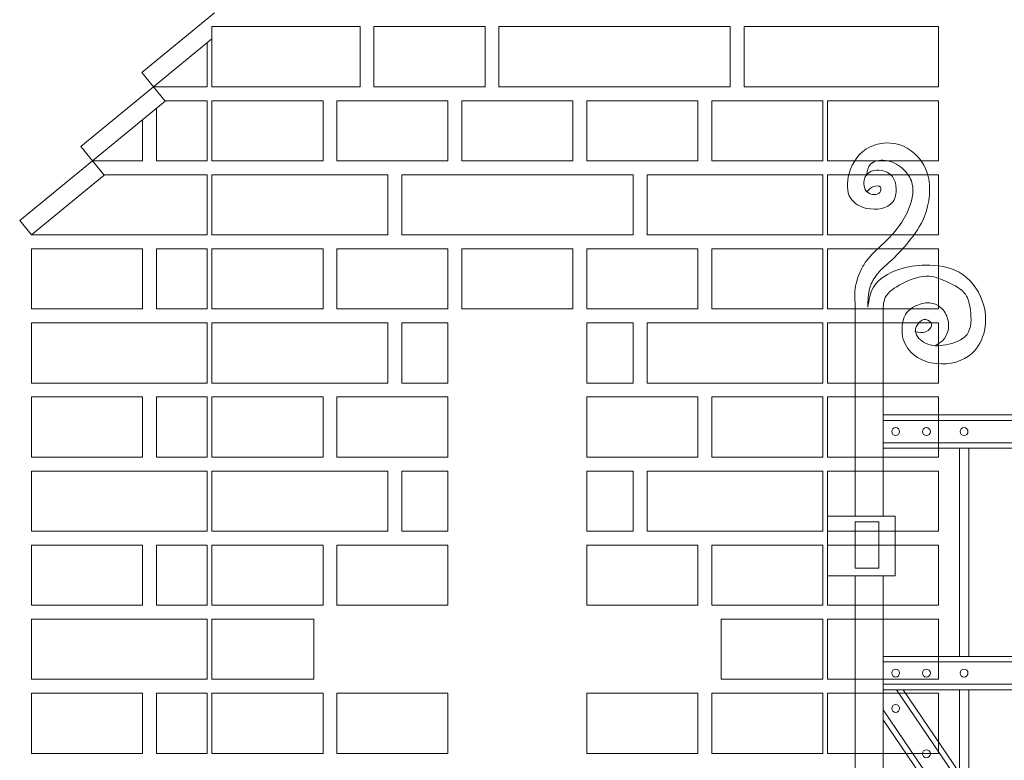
# Model space of a CAD drawing. Header units: millimetres. Extents: x 6567289036 to 6568990308, y 5976640423 to 5977332400.
# Tile 316 of 334: x 6568953687 to 6568954751, y 5976947097 to 5976947897. Entities that reach past the tile are written whole.
import ezdxf

# ---------------------------------------------------------------- set-up
doc = ezdxf.new("R2010")
doc.units = ezdxf.units.MM
doc.layers.add('INWENTARYZACJA', color=7, linetype='Continuous', lineweight=13)

# ---------------------------------------------------------------- blocks, each defined once
blk = doc.blocks.new('furtka')
at = {"layer": 'INWENTARYZACJA', "color": 3}
for p, q in [((6568944550.342835, 5976947552.339586), (6568944550.342835, 5976947778.746065)), ((6568944580.342835, 5976947552.339586), (6568944580.342835, 5976947771.12552)), ((6568944580.342835, 5976947661.732553), (6568945735.342835, 5976947661.732553)), ((6568944580.342835, 5976947655.732553), (6568945735.342835, 5976947655.732553)), ((6568944580.342835, 5976947631.542539), (6568945735.342835, 5976947631.54254)), ((6568944580.342835, 5976947625.542539), (6568945735.342835, 5976947625.542539)), ((6568944662.842836, 5976947400.834135), (6568944662.842836, 5976947625.542539)), ((6568944672.842836, 5976947400.834135), (6568944672.842836, 5976947625.542539)), ((6568944520.342835, 5976947487.842976), (6568944520.342835, 5976947552.339586)), ((6568944520.342835, 5976947552.339586), (6568944550.342835, 5976947552.339586)), ((6568944550.342835, 5976947552.339586), (6568944580.342835, 5976947552.339586)), ((6568944550.342835, 5976947496.09007), (6568944550.342835, 5976947546.09007)), ((6568944550.342835, 5976947546.09007), (6568944575.893996, 5976947546.09007)), ((6568944575.893996, 5976947546.09007), (6568944575.893996, 5976947496.09007)), ((6568944593.342835, 5976947552.339586), (6568944593.342835, 5976947487.842976)), ((6568944575.893996, 5976947496.09007), (6568944550.342835, 5976947496.09007)), ((6568944550.342835, 5976947487.842976), (6568944520.342835, 5976947487.842976)), ((6568944580.342835, 5976947487.842976), (6568944550.342835, 5976947487.842976)), ((6568944550.342835, 5976947487.842976), (6568944550.342835, 5976945081.026243)), ((6568944580.342835, 5976945081.026243), (6568944580.342835, 5976947487.842976)), ((6568944593.342835, 5976947487.842976), (6568944580.342835, 5976947487.842976)), ((6568944580.342835, 5976947400.834135), (6568945735.342835, 5976947400.834136)), ((6568944580.342835, 5976947394.834135), (6568945735.342835, 5976947394.834136)), ((6568944580.342835, 5976947370.644121), (6568945735.342835, 5976947370.644121)), ((6568944580.342835, 5976947364.644121), (6568945735.342835, 5976947364.644121)), ((6568944594.958342, 5976947364.644121), (6568945113.460679, 5976946600.329085)), ((6568944602.208693, 5976947364.644121), (6568945115.224824, 5976946608.416206)), ((6568944662.842837, 5976947275.264413), (6568944662.842836, 5976947364.644121)), ((6568944672.842837, 5976947260.523591), (6568944672.842836, 5976947364.644121)), ((6568944580.342835, 5976947343.099666), (6568945127.859123, 5976946536.015682)), ((6568944580.342835, 5976947332.41205), (6568945124.378041, 5976946530.459468))]:
    blk.add_line(p, q, dxfattribs=at)
blk.add_lwpolyline([(6568944580.342835, 5976947552.339586), (6568944593.342835, 5976947552.339586)], dxfattribs=at)
for centre in [(6568944593.945244, 5976947643.637546), (6568944627.189673, 5976947643.637546), (6568944667.842836, 5976947643.637546), (6568944593.945244, 5976947382.739128), (6568944627.189673, 5976947382.739128), (6568944667.842836, 5976947382.739128), (6568944593.945244, 5976947344.566934), (6568944627.189673, 5976947295.588034)]:
    blk.add_circle(centre, 4.251894, dxfattribs=at)
for points in [[(6568944563.982607, 5976947778.174853), (6568944566.057988, 5976947799.054241), (6568944574.206119, 5976947813.94344), (6568944590.737159, 5976947829.99138), (6568944607.99853, 5976947848.524904), (6568944624.776625, 5976947875.340702), (6568944630.397135, 5976947899.042116), (6568944628.36333, 5976947922.085919), (6568944601.592691, 5976947952.138064), (6568944565.747403, 5976947950.944511), (6568944543.64283, 5976947922.299414), (6568944545.435074, 5976947895.444625), (6568944562.760308, 5976947884.702705), (6568944590.839102, 5976947891.86398), (6568944594.391128, 5976947906.538979), (6568944590.41616, 5976947919.1516), (6568944573.34725, 5976947925.925038), (6568944563.059146, 5976947921.720831), (6568944560.253308, 5976947907.239684), (6568944565.631164, 5976947900.69981), (6568944577.556038, 5976947903.269055), (6568944577.59315, 5976947907.503102), (6568944570.161045, 5976947908.184622), (6568944563.137929, 5976947902.806077)], [(6568944562.30683, 5976947920.825214), (6568944566.704, 5976947932.409634), (6568944582.814253, 5976947936.526383), (6568944601.172465, 5976947927.918629), (6568944610.913522, 5976947914.445615), (6568944608.665593, 5976947885.628324), (6568944581.263882, 5976947847.313194), (6568944562.076797, 5976947827.547994), (6568944555.639787, 5976947816.309785), (6568944550.022274, 5976947795.41152), (6568944550.342835, 5976947778.746065)], [(6568944636.605258, 5976947736.387843), (6568944644.944405, 5976947742.052845), (6568944650.286552, 5976947751.79752), (6568944650.286552, 5976947764.790415), (6568944642.389429, 5976947777.783324), (6568944630.776034, 5976947782.655662), (6568944614.749528, 5976947778.943403), (6568944605.803477, 5976947771.910711), (6568944600.974041, 5976947756.324897), (6568944602.088517, 5976947743.336725), (6568944615.090816, 5976947725.524359), (6568944638.494961, 5976947716.989275), (6568944676.387351, 5976947728.122003), (6568944689.929736, 5976947752.724433), (6568944687.553051, 5976947784.775009), (6568944662.597724, 5976947815.638535), (6568944626.353091, 5976947823.35441), (6568944597.238573, 5976947818.606182), (6568944569.906562, 5976947799.61324), (6568944563.982607, 5976947778.174853)], [(6568944580.342835, 5976947771.12552), (6568944582.716648, 5976947788.317031), (6568944600.520291, 5976947803.137297), (6568944630.193061, 5976947811.436653), (6568944650.370517, 5976947804.91573), (6568944669.361082, 5976947791.873898), (6568944674.702168, 5976947774.682387), (6568944671.141434, 5976947748.598708), (6568944647.996704, 5976947737.33531), (6568944626.038865, 5976947739.113744), (6568944615.356691, 5976947752.155576), (6568944618.917396, 5976947761.047729), (6568944626.632326, 5976947764.604596), (6568944632.566874, 5976947759.862122), (6568944629.006139, 5976947752.748386), (6568944617.730505, 5976947750.969954), (6568944614.76323, 5976947751.562764)]]:
    blk.add_spline(points, degree=3, dxfattribs=at)

msp = doc.modelspace()

# ---------------------------------------------------------------- linework, layer by layer
at = {"layer": 'INWENTARYZACJA'}
for p, q in [((6568953819.14634, 5976947840.003947), (6568953897.802677, 5976947904.54248)), ((6568953831.832673, 5976947824.54248), (6568953894.892664, 5976947876.284011)), ((6568953831.832673, 5976947824.54248), (6568953819.14634, 5976947840.003947)), ((6568953819.14634, 5976947840.003947), (6568953819.14634, 5976947840.003947)), ((6568953753.176336, 5976947760.003947), (6568953831.832673, 5976947824.54248)), ((6568953831.832673, 5976947824.54248), (6568953844.519005, 5976947809.081012)), ((6568953765.862668, 5976947744.54248), (6568953844.519005, 5976947809.081012)), ((6568953765.862668, 5976947744.54248), (6568953753.176336, 5976947760.003947)), ((6568953765.862668, 5976947744.54248), (6568953687.206331, 5976947680.003947)), ((6568953765.862668, 5976947744.54248), (6568953778.549001, 5976947729.081012)), ((6568953699.892664, 5976947664.54248), (6568953778.549001, 5976947729.081012)), ((6568953699.892664, 5976947664.54248), (6568953687.206331, 5976947680.003947))]:
    msp.add_line(p, q, dxfattribs=at)
for points in [[(6568953894.892664, 5976947824.54248), (6568954054.892664, 5976947824.54248), (6568954054.892664, 5976947889.54248), (6568953894.892664, 5976947889.54248), (6568953894.892664, 5976947824.54248)], [(6568953894.892664, 5976947824.54248), (6568954054.892664, 5976947824.54248), (6568954054.892664, 5976947889.54248), (6568953894.892664, 5976947889.54248), (6568953894.892664, 5976947824.54248)], [(6568954069.892664, 5976947824.54248), (6568954069.892664, 5976947889.54248), (6568954189.892664, 5976947889.54248), (6568954189.892664, 5976947824.54248), (6568954069.892664, 5976947824.54248)], [(6568954069.892664, 5976947824.54248), (6568954069.892664, 5976947889.54248), (6568954189.892664, 5976947889.54248), (6568954189.892664, 5976947824.54248), (6568954069.892664, 5976947824.54248)], [(6568954204.892664, 5976947824.54248), (6568954454.892664, 5976947824.54248), (6568954454.892664, 5976947889.54248), (6568954204.892664, 5976947889.54248), (6568954204.892664, 5976947824.54248)], [(6568954204.892664, 5976947824.54248), (6568954454.892664, 5976947824.54248), (6568954454.892664, 5976947889.54248), (6568954204.892664, 5976947889.54248), (6568954204.892664, 5976947824.54248)], [(6568954469.892664, 5976947824.54248), (6568954679.892664, 5976947824.54248), (6568954679.892664, 5976947889.54248), (6568954469.892664, 5976947889.54248), (6568954469.892664, 5976947824.54248)], [(6568954469.892664, 5976947824.54248), (6568954679.892664, 5976947824.54248), (6568954679.892664, 5976947889.54248), (6568954469.892664, 5976947889.54248), (6568954469.892664, 5976947824.54248)], [(6568953894.892664, 5976947744.54248), (6568953894.892664, 5976947809.54248), (6568954014.892664, 5976947809.54248), (6568954014.892664, 5976947744.54248), (6568953894.892664, 5976947744.54248)], [(6568953894.892664, 5976947744.54248), (6568953894.892664, 5976947809.54248), (6568954014.892664, 5976947809.54248), (6568954014.892664, 5976947744.54248), (6568953894.892664, 5976947744.54248)], [(6568954029.892664, 5976947744.54248), (6568954029.892664, 5976947809.54248), (6568954149.892664, 5976947809.54248), (6568954149.892664, 5976947744.54248), (6568954029.892664, 5976947744.54248)], [(6568954029.892664, 5976947744.54248), (6568954029.892664, 5976947809.54248), (6568954149.892664, 5976947809.54248), (6568954149.892664, 5976947744.54248), (6568954029.892664, 5976947744.54248)], [(6568954164.892664, 5976947744.54248), (6568954164.892664, 5976947809.54248), (6568954284.892664, 5976947809.54248), (6568954284.892664, 5976947744.54248), (6568954164.892664, 5976947744.54248)], [(6568954164.892664, 5976947744.54248), (6568954164.892664, 5976947809.54248), (6568954284.892664, 5976947809.54248), (6568954284.892664, 5976947744.54248), (6568954164.892664, 5976947744.54248)], [(6568954299.892664, 5976947744.54248), (6568954299.892664, 5976947809.54248), (6568954419.892664, 5976947809.54248), (6568954419.892664, 5976947744.54248), (6568954299.892664, 5976947744.54248)], [(6568954299.892664, 5976947744.54248), (6568954299.892664, 5976947809.54248), (6568954419.892664, 5976947809.54248), (6568954419.892664, 5976947744.54248), (6568954299.892664, 5976947744.54248)], [(6568954434.892664, 5976947744.54248), (6568954434.892664, 5976947809.54248), (6568954554.892664, 5976947809.54248), (6568954554.892664, 5976947744.54248), (6568954434.892664, 5976947744.54248)], [(6568954434.892664, 5976947744.54248), (6568954434.892664, 5976947809.54248), (6568954554.892664, 5976947809.54248), (6568954554.892664, 5976947744.54248), (6568954434.892664, 5976947744.54248)], [(6568954679.892664, 5976947744.54248), (6568954679.892664, 5976947809.54248), (6568954559.892664, 5976947809.54248), (6568954559.892664, 5976947744.54248), (6568954679.892664, 5976947744.54248)], [(6568953894.892664, 5976947664.54248), (6568954084.892664, 5976947664.54248), (6568954084.892664, 5976947729.54248), (6568953894.892664, 5976947729.54248), (6568953894.892664, 5976947664.54248)], [(6568953894.892664, 5976947664.54248), (6568954084.892664, 5976947664.54248), (6568954084.892664, 5976947729.54248), (6568953894.892664, 5976947729.54248), (6568953894.892664, 5976947664.54248)], [(6568954099.892664, 5976947664.54248), (6568954349.892664, 5976947664.54248), (6568954349.892664, 5976947729.54248), (6568954099.892664, 5976947729.54248), (6568954099.892664, 5976947664.54248)], [(6568954099.892664, 5976947664.54248), (6568954349.892664, 5976947664.54248), (6568954349.892664, 5976947729.54248), (6568954099.892664, 5976947729.54248), (6568954099.892664, 5976947664.54248)], [(6568954554.892664, 5976947664.54248), (6568954364.892664, 5976947664.54248), (6568954364.892664, 5976947729.54248), (6568954554.892664, 5976947729.54248), (6568954554.892664, 5976947664.54248)], [(6568954554.892664, 5976947664.54248), (6568954364.892664, 5976947664.54248), (6568954364.892664, 5976947729.54248), (6568954554.892664, 5976947729.54248), (6568954554.892664, 5976947664.54248)], [(6568953894.892664, 5976947584.54248), (6568953894.892664, 5976947649.54248), (6568954014.892664, 5976947649.54248), (6568954014.892664, 5976947584.54248), (6568953894.892664, 5976947584.54248)], [(6568953894.892664, 5976947584.54248), (6568953894.892664, 5976947649.54248), (6568954014.892664, 5976947649.54248), (6568954014.892664, 5976947584.54248), (6568953894.892664, 5976947584.54248)], [(6568954029.892664, 5976947584.54248), (6568954029.892664, 5976947649.54248), (6568954149.892664, 5976947649.54248), (6568954149.892664, 5976947584.54248), (6568954029.892664, 5976947584.54248)], [(6568954029.892664, 5976947584.54248), (6568954029.892664, 5976947649.54248), (6568954149.892664, 5976947649.54248), (6568954149.892664, 5976947584.54248), (6568954029.892664, 5976947584.54248)], [(6568954164.892664, 5976947584.54248), (6568954164.892664, 5976947649.54248), (6568954284.892664, 5976947649.54248), (6568954284.892664, 5976947584.54248), (6568954164.892664, 5976947584.54248)], [(6568954164.892664, 5976947584.54248), (6568954164.892664, 5976947649.54248), (6568954284.892664, 5976947649.54248), (6568954284.892664, 5976947584.54248), (6568954164.892664, 5976947584.54248)], [(6568954299.892664, 5976947584.54248), (6568954299.892664, 5976947649.54248), (6568954419.892664, 5976947649.54248), (6568954419.892664, 5976947584.54248), (6568954299.892664, 5976947584.54248)], [(6568954299.892664, 5976947584.54248), (6568954299.892664, 5976947649.54248), (6568954419.892664, 5976947649.54248), (6568954419.892664, 5976947584.54248), (6568954299.892664, 5976947584.54248)], [(6568954434.892664, 5976947584.54248), (6568954434.892664, 5976947649.54248), (6568954554.892664, 5976947649.54248), (6568954554.892664, 5976947584.54248), (6568954434.892664, 5976947584.54248)], [(6568954434.892664, 5976947584.54248), (6568954434.892664, 5976947649.54248), (6568954554.892664, 5976947649.54248), (6568954554.892664, 5976947584.54248), (6568954434.892664, 5976947584.54248)], [(6568953894.892664, 5976947504.54248), (6568954084.892664, 5976947504.54248), (6568954084.892664, 5976947569.54248), (6568953894.892664, 5976947569.54248), (6568953894.892664, 5976947504.54248)], [(6568953894.892664, 5976947504.54248), (6568954084.892664, 5976947504.54248), (6568954084.892664, 5976947569.54248), (6568953894.892664, 5976947569.54248), (6568953894.892664, 5976947504.54248)], [(6568954099.892664, 5976947504.54248), (6568954099.892664, 5976947569.54248), (6568954149.892664, 5976947569.54248), (6568954149.892664, 5976947504.54248), (6568954099.892664, 5976947504.54248)], [(6568954099.892664, 5976947504.54248), (6568954099.892664, 5976947569.54248), (6568954149.892664, 5976947569.54248), (6568954149.892664, 5976947504.54248), (6568954099.892664, 5976947504.54248)], [(6568954349.892664, 5976947504.54248), (6568954349.892664, 5976947569.54248), (6568954299.892664, 5976947569.54248), (6568954299.892664, 5976947504.54248), (6568954349.892664, 5976947504.54248)], [(6568954349.892664, 5976947504.54248), (6568954349.892664, 5976947569.54248), (6568954299.892664, 5976947569.54248), (6568954299.892664, 5976947504.54248), (6568954349.892664, 5976947504.54248)], [(6568954554.892664, 5976947504.54248), (6568954364.892664, 5976947504.54248), (6568954364.892664, 5976947569.54248), (6568954554.892664, 5976947569.54248), (6568954554.892664, 5976947504.54248)], [(6568954554.892664, 5976947504.54248), (6568954364.892664, 5976947504.54248), (6568954364.892664, 5976947569.54248), (6568954554.892664, 5976947569.54248), (6568954554.892664, 5976947504.54248)], [(6568953894.892664, 5976947424.54248), (6568953894.892664, 5976947489.54248), (6568954014.892664, 5976947489.54248), (6568954014.892664, 5976947424.54248), (6568953894.892664, 5976947424.54248)], [(6568953894.892664, 5976947424.54248), (6568953894.892664, 5976947489.54248), (6568954014.892664, 5976947489.54248), (6568954014.892664, 5976947424.54248), (6568953894.892664, 5976947424.54248)], [(6568954029.892664, 5976947424.54248), (6568954029.892664, 5976947489.54248), (6568954149.892664, 5976947489.54248), (6568954149.892664, 5976947424.54248), (6568954029.892664, 5976947424.54248)], [(6568954029.892664, 5976947424.54248), (6568954029.892664, 5976947489.54248), (6568954149.892664, 5976947489.54248), (6568954149.892664, 5976947424.54248), (6568954029.892664, 5976947424.54248)], [(6568954299.892664, 5976947424.54248), (6568954299.892664, 5976947489.54248), (6568954419.892664, 5976947489.54248), (6568954419.892664, 5976947424.54248), (6568954299.892664, 5976947424.54248)], [(6568954299.892664, 5976947424.54248), (6568954299.892664, 5976947489.54248), (6568954419.892664, 5976947489.54248), (6568954419.892664, 5976947424.54248), (6568954299.892664, 5976947424.54248)], [(6568954434.892664, 5976947424.54248), (6568954434.892664, 5976947489.54248), (6568954554.892664, 5976947489.54248), (6568954554.892664, 5976947424.54248), (6568954434.892664, 5976947424.54248)], [(6568954434.892664, 5976947424.54248), (6568954434.892664, 5976947489.54248), (6568954554.892664, 5976947489.54248), (6568954554.892664, 5976947424.54248), (6568954434.892664, 5976947424.54248)], [(6568953894.892664, 5976947344.54248), (6568954084.892664, 5976947344.54248), (6568954084.892664, 5976947409.54248), (6568953894.892664, 5976947409.54248), (6568953894.892664, 5976947344.54248)], [(6568953894.892664, 5976947344.54248), (6568954084.892664, 5976947344.54248), (6568954084.892664, 5976947409.54248), (6568953894.892664, 5976947409.54248), (6568953894.892664, 5976947344.54248)], [(6568954099.892664, 5976947344.54248), (6568954099.892664, 5976947409.54248), (6568954149.892664, 5976947409.54248), (6568954149.892664, 5976947344.54248), (6568954099.892664, 5976947344.54248)], [(6568954099.892664, 5976947344.54248), (6568954099.892664, 5976947409.54248), (6568954149.892664, 5976947409.54248), (6568954149.892664, 5976947344.54248), (6568954099.892664, 5976947344.54248)], [(6568954349.892664, 5976947344.54248), (6568954349.892664, 5976947409.54248), (6568954299.892664, 5976947409.54248), (6568954299.892664, 5976947344.54248), (6568954349.892664, 5976947344.54248)], [(6568954349.892664, 5976947344.54248), (6568954349.892664, 5976947409.54248), (6568954299.892664, 5976947409.54248), (6568954299.892664, 5976947344.54248), (6568954349.892664, 5976947344.54248)], [(6568954554.892664, 5976947344.54248), (6568954364.892664, 5976947344.54248), (6568954364.892664, 5976947409.54248), (6568954554.892664, 5976947409.54248), (6568954554.892664, 5976947344.54248)], [(6568954554.892664, 5976947344.54248), (6568954364.892664, 5976947344.54248), (6568954364.892664, 5976947409.54248), (6568954554.892664, 5976947409.54248), (6568954554.892664, 5976947344.54248)], [(6568953894.892664, 5976947264.54248), (6568953894.892664, 5976947329.54248), (6568954014.892664, 5976947329.54248), (6568954014.892664, 5976947264.54248), (6568953894.892664, 5976947264.54248)], [(6568953894.892664, 5976947264.54248), (6568953894.892664, 5976947329.54248), (6568954014.892664, 5976947329.54248), (6568954014.892664, 5976947264.54248), (6568953894.892664, 5976947264.54248)], [(6568954029.892664, 5976947264.54248), (6568954029.892664, 5976947329.54248), (6568954149.892664, 5976947329.54248), (6568954149.892664, 5976947264.54248), (6568954029.892664, 5976947264.54248)], [(6568954029.892664, 5976947264.54248), (6568954029.892664, 5976947329.54248), (6568954149.892664, 5976947329.54248), (6568954149.892664, 5976947264.54248), (6568954029.892664, 5976947264.54248)], [(6568954299.892664, 5976947264.54248), (6568954299.892664, 5976947329.54248), (6568954419.892664, 5976947329.54248), (6568954419.892664, 5976947264.54248), (6568954299.892664, 5976947264.54248)], [(6568954299.892664, 5976947264.54248), (6568954299.892664, 5976947329.54248), (6568954419.892664, 5976947329.54248), (6568954419.892664, 5976947264.54248), (6568954299.892664, 5976947264.54248)], [(6568954434.892664, 5976947264.54248), (6568954434.892664, 5976947329.54248), (6568954554.892664, 5976947329.54248), (6568954554.892664, 5976947264.54248), (6568954434.892664, 5976947264.54248)], [(6568954434.892664, 5976947264.54248), (6568954434.892664, 5976947329.54248), (6568954554.892664, 5976947329.54248), (6568954554.892664, 5976947264.54248), (6568954434.892664, 5976947264.54248)], [(6568953894.892664, 5976947184.54248), (6568953894.892664, 5976947249.54248), (6568954004.892664, 5976947249.54248), (6568954004.892664, 5976947184.54248), (6568953894.892664, 5976947184.54248)], [(6568953894.892664, 5976947184.54248), (6568953894.892664, 5976947249.54248), (6568954004.892664, 5976947249.54248), (6568954004.892664, 5976947184.54248), (6568953894.892664, 5976947184.54248)], [(6568954554.892664, 5976947184.54248), (6568954554.892664, 5976947249.54248), (6568954444.892664, 5976947249.54248), (6568954444.892664, 5976947184.54248), (6568954554.892664, 5976947184.54248)], [(6568954554.892664, 5976947184.54248), (6568954554.892664, 5976947249.54248), (6568954444.892664, 5976947249.54248), (6568954444.892664, 5976947184.54248), (6568954554.892664, 5976947184.54248)], [(6568953894.892664, 5976947104.54248), (6568953894.892664, 5976947169.54248), (6568954014.892664, 5976947169.54248), (6568954014.892664, 5976947104.54248), (6568953894.892664, 5976947104.54248)], [(6568953894.892664, 5976947104.54248), (6568953894.892664, 5976947169.54248), (6568954014.892664, 5976947169.54248), (6568954014.892664, 5976947104.54248), (6568953894.892664, 5976947104.54248)], [(6568954029.892664, 5976947104.54248), (6568954029.892664, 5976947169.54248), (6568954149.892664, 5976947169.54248), (6568954149.892664, 5976947104.54248), (6568954029.892664, 5976947104.54248)], [(6568954029.892664, 5976947104.54248), (6568954029.892664, 5976947169.54248), (6568954149.892664, 5976947169.54248), (6568954149.892664, 5976947104.54248), (6568954029.892664, 5976947104.54248)], [(6568954299.892664, 5976947104.54248), (6568954299.892664, 5976947169.54248), (6568954419.892664, 5976947169.54248), (6568954419.892664, 5976947104.54248), (6568954299.892664, 5976947104.54248)], [(6568954299.892664, 5976947104.54248), (6568954299.892664, 5976947169.54248), (6568954419.892664, 5976947169.54248), (6568954419.892664, 5976947104.54248), (6568954299.892664, 5976947104.54248)], [(6568954434.892664, 5976947104.54248), (6568954434.892664, 5976947169.54248), (6568954554.892664, 5976947169.54248), (6568954554.892664, 5976947104.54248), (6568954434.892664, 5976947104.54248)], [(6568954434.892664, 5976947104.54248), (6568954434.892664, 5976947169.54248), (6568954554.892664, 5976947169.54248), (6568954554.892664, 5976947104.54248), (6568954434.892664, 5976947104.54248)]]:
    msp.add_lwpolyline(points, dxfattribs=at)
at = {"layer": 'INWENTARYZACJA', "lineweight": 5}
for points in [[(6568953889.892664, 5976947872.181447), (6568953889.892664, 5976947824.54248), (6568953831.832673, 5976947824.54248)], [(6568953889.892664, 5976947872.181447), (6568953889.892664, 5976947824.54248), (6568953831.832673, 5976947824.54248)], [(6568953844.140365, 5976947809.54248), (6568953889.892664, 5976947809.54248), (6568953889.892664, 5976947744.54248), (6568953834.892664, 5976947744.54248)], [(6568953844.140365, 5976947809.54248), (6568953889.892664, 5976947809.54248), (6568953889.892664, 5976947744.54248), (6568953834.892664, 5976947744.54248)], [(6568953834.892664, 5976947744.54248), (6568953834.892664, 5976947801.182476)], [(6568953834.892664, 5976947744.54248), (6568953834.892664, 5976947801.182476)], [(6568954679.892664, 5976947744.54248), (6568954679.892664, 5976947809.54248), (6568954559.892664, 5976947809.54248), (6568954559.892664, 5976947744.54248), (6568954679.892664, 5976947744.54248)], [(6568953819.892664, 5976947788.874784), (6568953819.892664, 5976947744.54248), (6568953765.862668, 5976947744.54248)], [(6568953819.892664, 5976947788.874784), (6568953819.892664, 5976947744.54248), (6568953765.862668, 5976947744.54248)], [(6568953778.170361, 5976947729.54248), (6568953889.892664, 5976947729.54248), (6568953889.892664, 5976947664.54248), (6568953699.892664, 5976947664.54248)], [(6568953778.170361, 5976947729.54248), (6568953889.892664, 5976947729.54248), (6568953889.892664, 5976947664.54248), (6568953699.892664, 5976947664.54248)], [(6568954679.892664, 5976947664.54248), (6568954679.892664, 5976947729.54248), (6568954559.892664, 5976947729.54248), (6568954559.892664, 5976947664.54248), (6568954679.892664, 5976947664.54248)], [(6568954679.892664, 5976947664.54248), (6568954679.892664, 5976947729.54248), (6568954559.892664, 5976947729.54248), (6568954559.892664, 5976947664.54248), (6568954679.892664, 5976947664.54248)], [(6568953699.892664, 5976947584.54248), (6568953699.892664, 5976947649.54248), (6568953819.892664, 5976947649.54248), (6568953819.892664, 5976947584.54248), (6568953699.892664, 5976947584.54248)], [(6568953699.892664, 5976947584.54248), (6568953699.892664, 5976947649.54248), (6568953819.892664, 5976947649.54248), (6568953819.892664, 5976947584.54248), (6568953699.892664, 5976947584.54248)], [(6568953834.892664, 5976947584.54248), (6568953834.892664, 5976947649.54248), (6568953889.892664, 5976947649.54248), (6568953889.892664, 5976947584.54248), (6568953834.892664, 5976947584.54248)], [(6568953834.892664, 5976947584.54248), (6568953834.892664, 5976947649.54248), (6568953889.892664, 5976947649.54248), (6568953889.892664, 5976947584.54248), (6568953834.892664, 5976947584.54248)], [(6568954679.892664, 5976947584.54248), (6568954679.892664, 5976947649.54248), (6568954559.892664, 5976947649.54248), (6568954559.892664, 5976947584.54248), (6568954679.892664, 5976947584.54248)], [(6568954679.892664, 5976947584.54248), (6568954679.892664, 5976947649.54248), (6568954559.892664, 5976947649.54248), (6568954559.892664, 5976947584.54248), (6568954679.892664, 5976947584.54248)], [(6568953699.892664, 5976947504.54248), (6568953699.892664, 5976947569.54248), (6568953889.892664, 5976947569.54248), (6568953889.892664, 5976947504.54248), (6568953699.892664, 5976947504.54248)], [(6568953699.892664, 5976947504.54248), (6568953699.892664, 5976947569.54248), (6568953889.892664, 5976947569.54248), (6568953889.892664, 5976947504.54248), (6568953699.892664, 5976947504.54248)], [(6568954679.892664, 5976947504.54248), (6568954679.892664, 5976947569.54248), (6568954559.892664, 5976947569.54248), (6568954559.892664, 5976947504.54248), (6568954679.892664, 5976947504.54248)], [(6568954679.892664, 5976947504.54248), (6568954679.892664, 5976947569.54248), (6568954559.892664, 5976947569.54248), (6568954559.892664, 5976947504.54248), (6568954679.892664, 5976947504.54248)], [(6568953699.892664, 5976947424.54248), (6568953699.892664, 5976947489.54248), (6568953819.892664, 5976947489.54248), (6568953819.892664, 5976947424.54248), (6568953699.892664, 5976947424.54248)], [(6568953699.892664, 5976947424.54248), (6568953699.892664, 5976947489.54248), (6568953819.892664, 5976947489.54248), (6568953819.892664, 5976947424.54248), (6568953699.892664, 5976947424.54248)], [(6568953834.892664, 5976947424.54248), (6568953834.892664, 5976947489.54248), (6568953889.892664, 5976947489.54248), (6568953889.892664, 5976947424.54248), (6568953834.892664, 5976947424.54248)], [(6568953834.892664, 5976947424.54248), (6568953834.892664, 5976947489.54248), (6568953889.892664, 5976947489.54248), (6568953889.892664, 5976947424.54248), (6568953834.892664, 5976947424.54248)], [(6568954679.892664, 5976947424.54248), (6568954679.892664, 5976947489.54248), (6568954559.892664, 5976947489.54248), (6568954559.892664, 5976947424.54248), (6568954679.892664, 5976947424.54248)], [(6568954679.892664, 5976947424.54248), (6568954679.892664, 5976947489.54248), (6568954559.892664, 5976947489.54248), (6568954559.892664, 5976947424.54248), (6568954679.892664, 5976947424.54248)], [(6568953699.892664, 5976947344.54248), (6568953699.892664, 5976947409.54248), (6568953889.892664, 5976947409.54248), (6568953889.892664, 5976947344.54248), (6568953699.892664, 5976947344.54248)], [(6568953699.892664, 5976947344.54248), (6568953699.892664, 5976947409.54248), (6568953889.892664, 5976947409.54248), (6568953889.892664, 5976947344.54248), (6568953699.892664, 5976947344.54248)], [(6568954679.892664, 5976947344.54248), (6568954679.892664, 5976947409.54248), (6568954559.892664, 5976947409.54248), (6568954559.892664, 5976947344.54248), (6568954679.892664, 5976947344.54248)], [(6568954679.892664, 5976947344.54248), (6568954679.892664, 5976947409.54248), (6568954559.892664, 5976947409.54248), (6568954559.892664, 5976947344.54248), (6568954679.892664, 5976947344.54248)], [(6568953699.892664, 5976947264.54248), (6568953699.892664, 5976947329.54248), (6568953819.892664, 5976947329.54248), (6568953819.892664, 5976947264.54248), (6568953699.892664, 5976947264.54248)], [(6568953699.892664, 5976947264.54248), (6568953699.892664, 5976947329.54248), (6568953819.892664, 5976947329.54248), (6568953819.892664, 5976947264.54248), (6568953699.892664, 5976947264.54248)], [(6568953834.892664, 5976947264.54248), (6568953834.892664, 5976947329.54248), (6568953889.892664, 5976947329.54248), (6568953889.892664, 5976947264.54248), (6568953834.892664, 5976947264.54248)], [(6568953834.892664, 5976947264.54248), (6568953834.892664, 5976947329.54248), (6568953889.892664, 5976947329.54248), (6568953889.892664, 5976947264.54248), (6568953834.892664, 5976947264.54248)], [(6568954679.892664, 5976947264.54248), (6568954679.892664, 5976947329.54248), (6568954559.892664, 5976947329.54248), (6568954559.892664, 5976947264.54248), (6568954679.892664, 5976947264.54248)], [(6568954679.892664, 5976947264.54248), (6568954679.892664, 5976947329.54248), (6568954559.892664, 5976947329.54248), (6568954559.892664, 5976947264.54248), (6568954679.892664, 5976947264.54248)], [(6568953699.892664, 5976947184.54248), (6568953699.892664, 5976947249.54248), (6568953889.892664, 5976947249.54248), (6568953889.892664, 5976947184.54248), (6568953699.892664, 5976947184.54248)], [(6568953699.892664, 5976947184.54248), (6568953699.892664, 5976947249.54248), (6568953889.892664, 5976947249.54248), (6568953889.892664, 5976947184.54248), (6568953699.892664, 5976947184.54248)], [(6568954679.892664, 5976947184.54248), (6568954679.892664, 5976947249.54248), (6568954559.892664, 5976947249.54248), (6568954559.892664, 5976947184.54248), (6568954679.892664, 5976947184.54248)], [(6568954679.892664, 5976947184.54248), (6568954679.892664, 5976947249.54248), (6568954559.892664, 5976947249.54248), (6568954559.892664, 5976947184.54248), (6568954679.892664, 5976947184.54248)], [(6568953699.892664, 5976947104.54248), (6568953699.892664, 5976947169.54248), (6568953819.892664, 5976947169.54248), (6568953819.892664, 5976947104.54248), (6568953699.892664, 5976947104.54248)], [(6568953699.892664, 5976947104.54248), (6568953699.892664, 5976947169.54248), (6568953819.892664, 5976947169.54248), (6568953819.892664, 5976947104.54248), (6568953699.892664, 5976947104.54248)], [(6568953834.892664, 5976947104.54248), (6568953834.892664, 5976947169.54248), (6568953889.892664, 5976947169.54248), (6568953889.892664, 5976947104.54248), (6568953834.892664, 5976947104.54248)], [(6568953834.892664, 5976947104.54248), (6568953834.892664, 5976947169.54248), (6568953889.892664, 5976947169.54248), (6568953889.892664, 5976947104.54248), (6568953834.892664, 5976947104.54248)], [(6568954679.892664, 5976947104.54248), (6568954679.892664, 5976947169.54248), (6568954559.892664, 5976947169.54248), (6568954559.892664, 5976947104.54248), (6568954679.892664, 5976947104.54248)], [(6568954679.892664, 5976947104.54248), (6568954679.892664, 5976947169.54248), (6568954559.892664, 5976947169.54248), (6568954559.892664, 5976947104.54248), (6568954679.892664, 5976947104.54248)]]:
    msp.add_lwpolyline(points, dxfattribs=at)

# ---------------------------------------------------------------- block references
at = {"layer": 'INWENTARYZACJA'}
msp.add_blockref('furtka', (10039.549829, -191.483764), dxfattribs=at)

doc.saveas('drawing.dxf')
